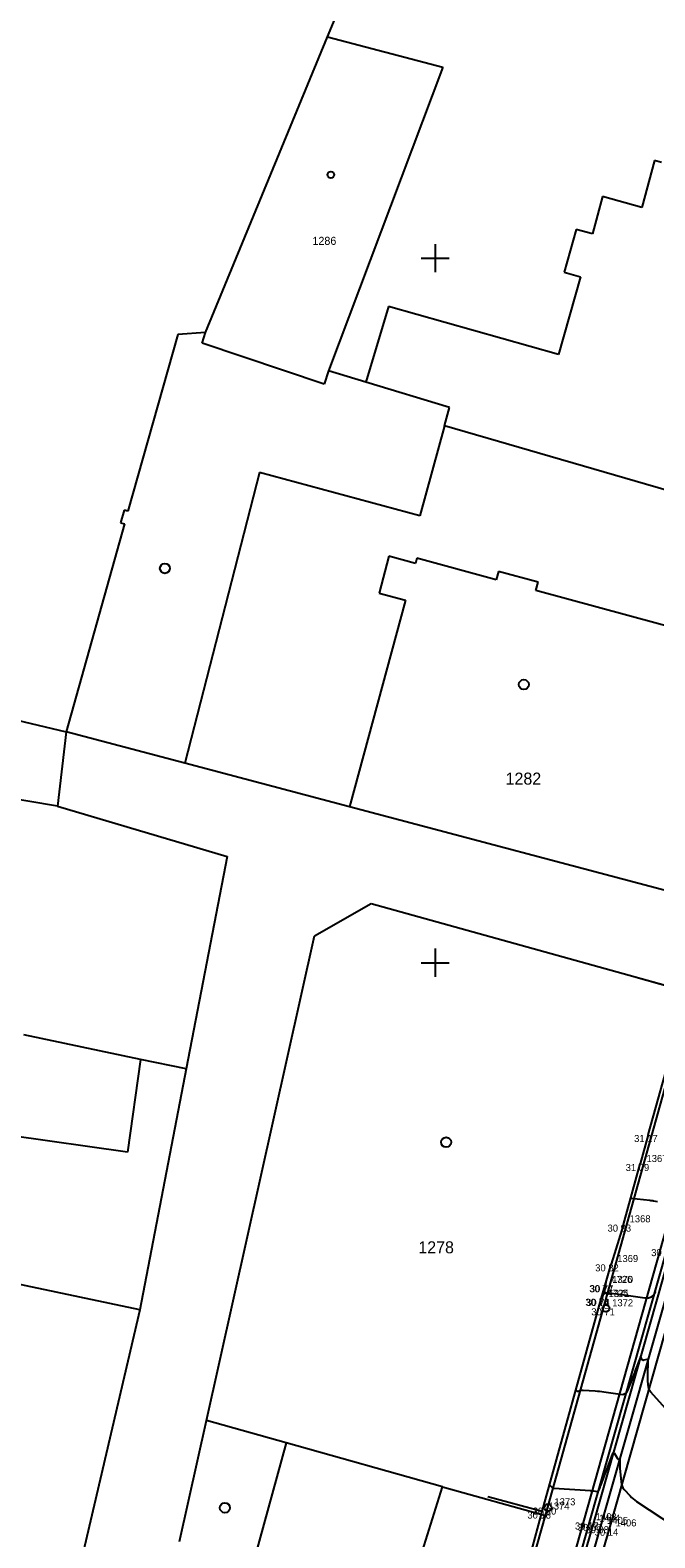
# Model space of a CAD drawing. Extents: x -702257 to -701487, y -1009871 to -1008841.
# Drawn here: x -701764.4 to -701742.2, y -1009295.4 to -1009241.9 of the extents above; entities that cross this region are included whole.
import ezdxf

# ---------------------------------------------------------------- set-up
doc = ezdxf.new("R2010")
doc.units = 0
for name, color, linetype in [('Ex_Major Contours', 7, 'Continuous'), ('Ex_Minor Contours', 7, 'Continuous'), ('Z_body', 7, 'Continuous'), ('Z_body_cisla', 7, 'Continuous'), ('Z_body_vysky_redukovane', 7, 'Continuous'), ('Z_budova', 7, 'Continuous'), ('Z_drobny_objekt', 7, 'Continuous'), ('Z_hektometricka_sit', 7, 'Continuous'), ('Z_katastr_cisla_stavebni', 7, 'Continuous'), ('Z_katastr_hranice', 7, 'Continuous'), ('Z_katastr_vnitrni_kresba', 7, 'Continuous'), ('Z_katastr_znacky_budov', 7, 'Continuous'), ('Z_komunikace', 7, 'Continuous'), ('Z_obruba', 7, 'Continuous'), ('Z_pilire', 7, 'Continuous'), ('Z_site_kanalizace_znaky', 7, 'Continuous'), ('Z_vstupy', 7, 'Continuous'), ('Z_zlabek', 7, 'Continuous')]:
    doc.layers.add(name, color=color, linetype=linetype)

# ---------------------------------------------------------------- blocks, each defined once
blk = doc.blocks.new('POINT_DISPLAY')
blk.add_line((0, 0), (0, 0))
blk = doc.blocks.new('Z15')
blk.add_circle((0, 0), 0.125)

msp = doc.modelspace()

# ---------------------------------------------------------------- linework, layer by layer
at = {"layer": 'Ex_Major Contours'}
msp.add_lwpolyline([(-701743.048, -1009283.349), (-701742.37, -1009283.427), (-701742.336, -1009283.431), (-701742.303, -1009283.435), (-701742.27, -1009283.441), (-701742.236, -1009283.447), (-701742.104, -1009283.472)], dxfattribs=at)
at = {"layer": 'Ex_Minor Contours'}
for points in [[(-701743.934, -1009286.348), (-701743.948, -1009286.417), (-701743.953, -1009286.44), (-701743.959, -1009286.463), (-701744.021, -1009286.741), (-701744.022, -1009286.751), (-701744.02, -1009286.757), (-701744.014, -1009286.758), (-701744.004, -1009286.753), (-701743.959, -1009286.727), (-701743.948, -1009286.721), (-701743.936, -1009286.717), (-701743.923, -1009286.716), (-701743.911, -1009286.716), (-701743.549, -1009286.753), (-701743.484, -1009286.76), (-701743.42, -1009286.767), (-701743.355, -1009286.776), (-701743.291, -1009286.785), (-701742.552, -1009286.894), (-701742.419, -1009286.895), (-701742.309, -1009286.857), (-701742.222, -1009286.78), (-701742.157, -1009286.664)], [(-701741.406, -1009291.277), (-701742.341, -1009290.234), (-701742.372, -1009290.194), (-701742.395, -1009290.15), (-701742.411, -1009290.103), (-701742.419, -1009290.053), (-701742.437, -1009289.846), (-701742.44, -1009289.794), (-701742.443, -1009289.743), (-701742.443, -1009289.691), (-701742.443, -1009289.639), (-701742.429, -1009289.118), (-701742.432, -1009289.097), (-701742.441, -1009289.083), (-701742.456, -1009289.077), (-701742.477, -1009289.08), (-701742.587, -1009289.106), (-701742.605, -1009289.108), (-701742.621, -1009289.105), (-701742.634, -1009289.096), (-701742.645, -1009289.081), (-701742.684, -1009289.011), (-701742.693, -1009288.998), (-701742.702, -1009288.994), (-701742.71, -1009288.999), (-701742.717, -1009289.013), (-701742.89, -1009289.47), (-701742.921, -1009289.552), (-701742.952, -1009289.634), (-701742.984, -1009289.716), (-701743.016, -1009289.798), (-701743.162, -1009290.172), (-701743.204, -1009290.249), (-701743.262, -1009290.3), (-701743.335, -1009290.325), (-701743.422, -1009290.324), (-701744.001, -1009290.238), (-701744.078, -1009290.228), (-701744.156, -1009290.218), (-701744.233, -1009290.211), (-701744.311, -1009290.204), (-701744.737, -1009290.174), (-701744.757, -1009290.174), (-701744.778, -1009290.175), (-701744.798, -1009290.177), (-701744.819, -1009290.182), (-701744.92, -1009290.208), (-701744.93, -1009290.209), (-701744.939, -1009290.208), (-701744.947, -1009290.205), (-701744.955, -1009290.199), (-701745, -1009290.156)], [(-701745.938, -1009293.526), (-701745.82, -1009293.639), (-701745.817, -1009293.641), (-701745.815, -1009293.642), (-701745.812, -1009293.643), (-701745.808, -1009293.642), (-701745.795, -1009293.639), (-701745.788, -1009293.637), (-701745.781, -1009293.637), (-701744.481, -1009293.73), (-701744.452, -1009293.732), (-701744.424, -1009293.735), (-701744.396, -1009293.738), (-701744.368, -1009293.742), (-701744.246, -1009293.76), (-701744.225, -1009293.761), (-701744.207, -1009293.754), (-701744.193, -1009293.742), (-701744.183, -1009293.724), (-701744.149, -1009293.637), (-701744.141, -1009293.615), (-701744.132, -1009293.593), (-701744.124, -1009293.571), (-701744.116, -1009293.549), (-701743.688, -1009292.418), (-701743.674, -1009292.392), (-701743.659, -1009292.382), (-701743.643, -1009292.389), (-701743.625, -1009292.414), (-701743.525, -1009292.594), (-701743.52, -1009292.602), (-701743.513, -1009292.607), (-701743.505, -1009292.609), (-701743.495, -1009292.608), (-701743.455, -1009292.598), (-701743.446, -1009292.597), (-701743.44, -1009292.599), (-701743.437, -1009292.605), (-701743.436, -1009292.613), (-701743.44, -1009292.798), (-701743.441, -1009292.832), (-701743.44, -1009292.866), (-701743.439, -1009292.9), (-701743.436, -1009292.934), (-701743.395, -1009293.423), (-701743.383, -1009293.497), (-701743.36, -1009293.566), (-701743.326, -1009293.63), (-701743.28, -1009293.69), (-701743.076, -1009293.918), (-701743.023, -1009293.973), (-701742.967, -1009294.024), (-701742.908, -1009294.072), (-701742.845, -1009294.116), (-701739.698, -1009296.18)]]:
    msp.add_lwpolyline(points, dxfattribs=at)
at = {"layer": 'Z_budova'}
for p, q in [((-701741.01, -1009276.04), (-701742.94, -1009275.5)), ((-701742.43, -1009281.11), (-701741.01, -1009276.04)), ((-701743.31, -1009284.29), (-701742.71, -1009282.14)), ((-701743.96, -1009286.44), (-701743.75, -1009285.7)), ((-701746.2, -1009294.47), (-701744.1, -1009286.92)), ((-701744.1, -1009286.92), (-701743.96, -1009286.44)), ((-701746.2, -1009294.47), (-701748.13, -1009293.95)), ((-701748.4, -1009302.59), (-701746.2, -1009294.47))]:
    msp.add_line(p, q, dxfattribs=at)
at = {"layer": 'Z_hektometricka_sit'}
for p, q in [((-701750, -1009249.5), (-701750, -1009250.5)), ((-701750, -1009249.5), (-701750, -1009250.5)), ((-701750.5, -1009250), (-701749.5, -1009250)), ((-701750.5, -1009250), (-701749.5, -1009250)), ((-701750, -1009274.5), (-701750, -1009275.5)), ((-701750, -1009274.5), (-701750, -1009275.5)), ((-701750.5, -1009275), (-701749.5, -1009275)), ((-701750.5, -1009275), (-701749.5, -1009275))]:
    msp.add_line(p, q, dxfattribs=at)
at = {"layer": 'Z_katastr_hranice'}
for p, q in [((-701753.82, -1009242.15), (-701752.91, -1009239.98)), ((-701758.16, -1009252.64), (-701753.82, -1009242.15)), ((-701753.82, -1009242.15), (-701749.72, -1009243.22)), ((-701749.72, -1009243.22), (-701753.79, -1009254)), ((-701759.14, -1009252.71), (-701760.91, -1009258.98)), ((-701758.16, -1009252.64), (-701759.14, -1009252.71)), ((-701758.27, -1009253.02), (-701758.16, -1009252.64)), ((-701753.94, -1009254.47), (-701758.27, -1009253.02)), ((-701753.79, -1009254), (-701753.94, -1009254.47)), ((-701752.46, -1009254.4), (-701753.79, -1009254)), ((-701749.49, -1009255.3), (-701752.46, -1009254.4)), ((-701749.67, -1009255.95), (-701749.49, -1009255.3)), ((-701736.41, -1009259.79), (-701749.67, -1009255.95)), ((-701761.05, -1009258.94), (-701761.18, -1009259.39)), ((-701760.91, -1009258.98), (-701761.05, -1009258.94)), ((-701761.03, -1009259.43), (-701763.11, -1009266.81)), ((-701761.18, -1009259.39), (-701761.03, -1009259.43)), ((-701775.49, -1009263.83), (-701763.11, -1009266.81)), ((-701763.11, -1009266.81), (-701763.41, -1009269.45)), ((-701758.89, -1009267.92), (-701763.11, -1009266.81)), ((-701753.04, -1009269.47), (-701758.89, -1009267.92)), ((-701763.41, -1009269.45), (-701769.83, -1009268.37)), ((-701763.41, -1009269.45), (-701757.38, -1009271.23)), ((-701754.56, -1009329.71), (-701737.62, -1009269.65)), ((-701740.1, -1009272.89), (-701753.04, -1009269.47)), ((-701757.38, -1009271.23), (-701758.84, -1009278.77)), ((-701754.28, -1009274.05), (-701752.27, -1009272.9)), ((-701752.27, -1009272.9), (-701740.89, -1009276.06)), ((-701758.12, -1009291.24), (-701754.28, -1009274.05)), ((-701746.08, -1009294.61), (-701740.89, -1009276.06)), ((-701760.46, -1009278.43), (-701764.61, -1009277.56)), ((-701758.84, -1009278.77), (-701760.49, -1009287.32)), ((-701758.84, -1009278.77), (-701760.46, -1009278.43)), ((-701760.49, -1009287.32), (-701765.86, -1009286.18)), ((-701760.49, -1009287.32), (-701764.16, -1009302.97)), ((-701759.08, -1009295.53), (-701758.12, -1009291.24)), ((-701748.32, -1009302.62), (-701746.08, -1009294.61))]:
    msp.add_line(p, q, dxfattribs=at)
at = {"layer": 'Z_katastr_vnitrni_kresba'}
for p, q in [((-701742.2, -1009246.54), (-701742.66, -1009248.2)), ((-701741.96, -1009246.61), (-701742.2, -1009246.54)), ((-701744.05, -1009247.81), (-701744.41, -1009249.14)), ((-701742.66, -1009248.2), (-701744.05, -1009247.81)), ((-701744.99, -1009248.98), (-701745.41, -1009250.5)), ((-701744.41, -1009249.14), (-701744.99, -1009248.98)), ((-701745.41, -1009250.5), (-701744.84, -1009250.66)), ((-701744.84, -1009250.66), (-701745.61, -1009253.42)), ((-701751.65, -1009251.72), (-701752.46, -1009254.4)), ((-701745.61, -1009253.42), (-701751.65, -1009251.72)), ((-701749.67, -1009255.95), (-701750.54, -1009259.14)), ((-701756.24, -1009257.61), (-701758.89, -1009267.92)), ((-701750.54, -1009259.14), (-701756.24, -1009257.61)), ((-701751.64, -1009260.58), (-701751.99, -1009261.89)), ((-701750.7, -1009260.83), (-701751.64, -1009260.58)), ((-701750.65, -1009260.65), (-701750.7, -1009260.83)), ((-701747.83, -1009261.41), (-701750.65, -1009260.65)), ((-701747.75, -1009261.12), (-701747.83, -1009261.41)), ((-701746.34, -1009261.5), (-701747.75, -1009261.12)), ((-701746.42, -1009261.79), (-701746.34, -1009261.5)), ((-701739.97, -1009263.54), (-701746.42, -1009261.79)), ((-701751.05, -1009262.14), (-701753.04, -1009269.47)), ((-701751.99, -1009261.89), (-701751.05, -1009262.14)), ((-701760.46, -1009278.43), (-701760.92, -1009281.72)), ((-701760.92, -1009281.72), (-701765.1, -1009281.13)), ((-701755.29, -1009292.03), (-701758.12, -1009291.24)), ((-701755.29, -1009292.03), (-701756.41, -1009296.13)), ((-701749.74, -1009293.59), (-701755.29, -1009292.03)), ((-701752.21, -1009301.47), (-701749.74, -1009293.59)), ((-701749.74, -1009293.59), (-701746.08, -1009294.61))]:
    msp.add_line(p, q, dxfattribs=at)
at = {"layer": 'Z_katastr_znacky_budov'}
for centre, radius in [((-701753.705, -1009247.049), 0.117), ((-701759.597, -1009261.009), 0.175), ((-701746.847, -1009265.129), 0.175), ((-701749.607, -1009281.369), 0.175), ((-701757.467, -1009294.339), 0.175)]:
    msp.add_circle(centre, radius, dxfattribs=at)
at = {"layer": 'Z_komunikace'}
for p, q in [((-701741.63, -1009285.2), (-701744.39, -1009294.91)), ((-701744.39, -1009294.91), (-701747.09, -1009304.36))]:
    msp.add_line(p, q, dxfattribs=at)
at = {"layer": 'Z_obruba'}
for p, q in [((-701744.51, -1009294.86), (-701741.76, -1009285.16)), ((-701747.22, -1009304.33), (-701744.51, -1009294.86))]:
    msp.add_line(p, q, dxfattribs=at)
at = {"layer": 'Z_pilire'}
for p, q in [((-701744.07, -1009286.93), (-701744.1, -1009286.92)), ((-701744.07, -1009286.93), (-701743.94, -1009286.44)), ((-701743.94, -1009286.44), (-701743.96, -1009286.44))]:
    msp.add_line(p, q, dxfattribs=at)
at = {"layer": 'Z_vstupy'}
for p, q in [((-701742.43, -1009281.11), (-701742.71, -1009282.14)), ((-701743.31, -1009284.29), (-701743.75, -1009285.7))]:
    msp.add_line(p, q, dxfattribs=at)
at = {"layer": 'Z_zlabek'}
for p, q in [((-701741.34, -1009285.26), (-701744.12, -1009294.99)), ((-701743.81, -1009295.08), (-701741.05, -1009285.37)), ((-701744.12, -1009294.99), (-701746.8, -1009304.45)), ((-701746.52, -1009304.52), (-701743.81, -1009295.08))]:
    msp.add_line(p, q, dxfattribs=at)

# ---------------------------------------------------------------- block references
at = {"layer": 'Z_body'}
for p in [(-701742.43, -1009281.11), (-701742.71, -1009282.14), (-701743.31, -1009284.29), (-701743.75, -1009285.7), (-701744.1, -1009286.92), (-701744.07, -1009286.93), (-701743.96, -1009286.44), (-701743.94, -1009286.44), (-701743.93, -1009287.26), (-701745.99, -1009294.33), (-701746.2, -1009294.47), (-701744.51, -1009294.86), (-701744.39, -1009294.91), (-701744.12, -1009294.99), (-701743.81, -1009295.08)]:
    msp.add_blockref('POINT_DISPLAY', p, dxfattribs=at)
at = {"layer": 'Z_drobny_objekt'}
msp.add_blockref('Z15', (-701743.93, -1009287.26), dxfattribs=at)
at = {"layer": 'Z_site_kanalizace_znaky'}
msp.add_blockref('Z15', (-701745.99, -1009294.33), dxfattribs=at)

# ---------------------------------------------------------------- texts
at = {"layer": 'Z_body_cisla'}
for s, p in [('1367', (-701742.49, -1009282.07)), ('1368', (-701743.09, -1009284.21)), ('1369', (-701743.53, -1009285.62)), ('4726', (-701743.74, -1009286.36)), ('1370', (-701743.71, -1009286.36)), ('4725', (-701743.88, -1009286.85)), ('1371', (-701743.84, -1009286.86)), ('1372', (-701743.71, -1009287.19)), ('1374', (-701745.97, -1009294.4)), ('1373', (-701745.76, -1009294.25)), ('1403', (-701744.29, -1009294.78)), ('1404', (-701744.17, -1009294.83)), ('1405', (-701743.89, -1009294.91)), ('1406', (-701743.59, -1009295))]:
    msp.add_text(s, height=0.25, dxfattribs=at).set_placement(p)
at = {"layer": 'Z_body_vysky_redukovane'}
for s, p in [('31 17', (-701742.93, -1009281.36)), ('31 09', (-701743.231, -1009282.39)), ('30 93', (-701743.873, -1009284.54)), ('30 88', (-701742.323, -1009285.41)), ('30 82', (-701744.312, -1009285.95)), ('30 74', (-701744.662, -1009287.17)), ('30 74', (-701744.632, -1009287.18)), ('30 74', (-701744.523, -1009286.69)), ('30 77', (-701744.502, -1009286.69)), ('30 71', (-701744.451, -1009287.51)), ('30 20', (-701746.532, -1009294.58)), ('30 18', (-701746.721, -1009294.72)), ('30 17', (-701745.031, -1009295.11)), ('30 06', (-701744.932, -1009295.16)), ('30 08', (-701744.662, -1009295.24)), ('30 14', (-701744.331, -1009295.33))]:
    msp.add_text(s, height=0.25, dxfattribs=at).set_placement(p)
at = {"layer": 'Z_katastr_cisla_stavebni'}
for s, height, p in [('1286', 0.285, (-701754.356, -1009249.529)), ('1282', 0.425, (-701747.495, -1009268.679)), ('1278', 0.425, (-701750.595, -1009285.309))]:
    msp.add_text(s, height=height, dxfattribs=at).set_placement(p)

doc.saveas('drawing.dxf')
